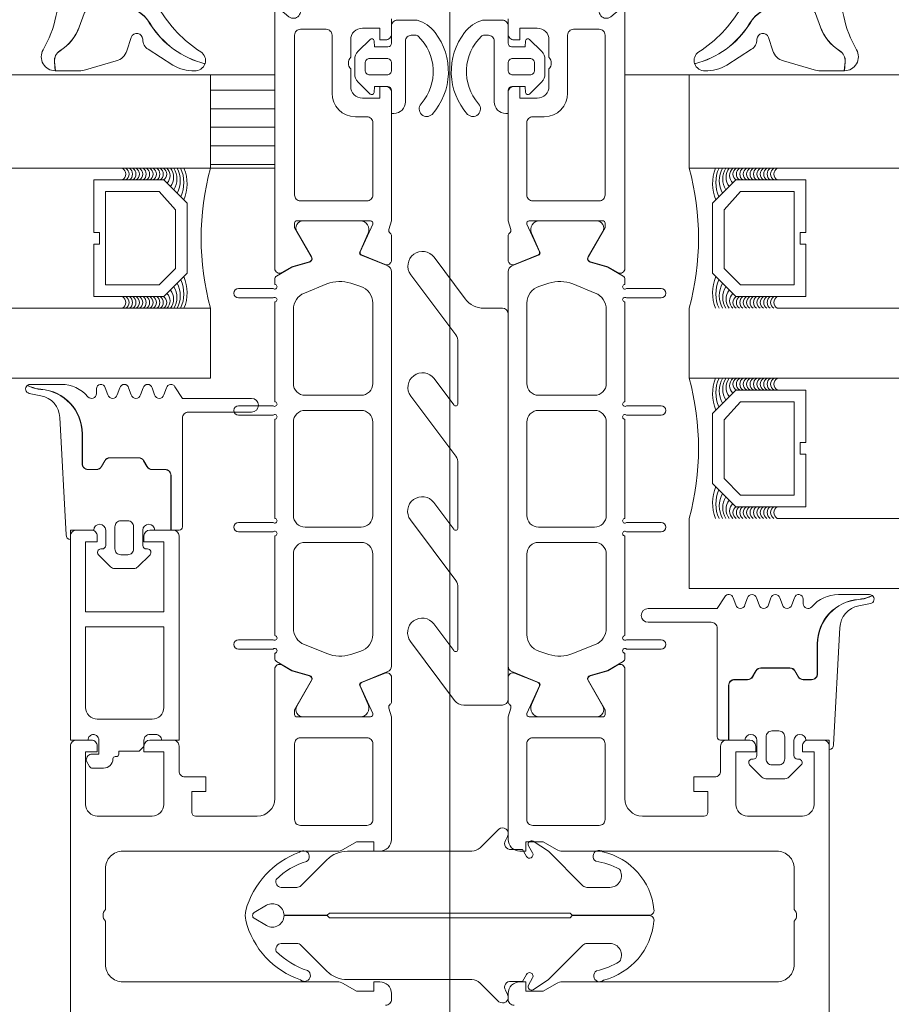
# Model space of a CAD drawing. Header units: millimetres. Extents: x 144573 to 336993, y 74252 to 247042.
# Tile 309 of 656: x 166500 to 166574, y 198189 to 198273. Entities that reach past the tile are written whole.
import ezdxf

# ---------------------------------------------------------------- set-up
doc = ezdxf.new("R2010")
doc.units = ezdxf.units.MM
doc.layers.add('FASÁDA DETAILNÍ', color=255, linetype='Continuous', lineweight=0)
pattern_1 = [(180, (156201.5588, 130529.9017), (-7e-16, -1.5875), [])]

# ---------------------------------------------------------------- blocks, each defined once
blk = doc.blocks.new('244748_a')
blk.add_lwpolyline([(8.317, -1.695, 0.082248), (6.343, -0.896, -1.09695), (6.943, -0.101, -0.315353), (11.26, -5.152, -0.480529), (10.87, -5.64), (4.269, -5.64), (4.079, -5.45), (-16.527, -5.45), (-16.717, -5.64), (-20.426, -5.64, 0.574019), (-21.926, -4.784), (-22.99, -5.403, 0.524827), (-22.99, -5.897), (-21.926, -6.516, 0.574021), (-20.426, -5.66), (-16.717, -5.66), (-16.527, -5.85), (4.079, -5.85), (4.269, -5.66), (10.87, -5.66, -0.480529), (11.26, -6.148, -0.326229), (6.881, -11.091, -1.09695), (6.281, -10.297, 0.081457), (8.317, -9.605, 0.599203), (7.485, -8.05), (5.524, -8.05, 0.198965), (5.171, -8.197), (2.217, -11.15), (0.929, -12.01, -0.738038), (0.509, -11.62), (0.866, -11, 1), (0.346, -10.7), (0, -11.3), (-0.979, -11.3, 0.619205), (-1.45, -12.061), (-1.275, -12.426, -0.808139), (-2.038, -13.038), (-3.632, -11.444, 0.198906), (-4.339, -11.151), (-14.987, -11.15, -0.198936), (-16.755, -10.418), (-18.976, -8.197, 0.198942), (-19.33, -8.05), (-20.666, -8.05, 0.500217), (-21.094, -8.731, 0.122037), (-18.497, -10.274, -1.093735), (-19.1, -11.066, -0.240768), (-23.705, -6.07, -0.106226), (-23.705, -5.23, -0.256232), (-19.005, -0.132, -1.093735), (-18.402, -0.924, 0.116856), (-21.094, -2.569, 0.500217), (-20.666, -3.25), (-19.33, -3.25, 0.198942), (-18.976, -3.104), (-16.755, -0.882, -0.198936), (-14.987, -0.149), (-4.339, -0.149, 0.198907), (-3.632, 0.144), (-2.038, 1.738, -0.808139), (-1.275, 1.126), (-1.45, 0.761, 0.619205), (-0.979, 0), (0, 0), (0.346, -0.6, 1), (0.866, -0.3), (0.509, 0.32, -0.738038), (0.929, 0.71), (2.217, -0.15), (5.171, -3.104, 0.198965), (5.524, -3.25), (7.485, -3.25, 0.599203)], format="xyb", close=True)
blk = doc.blocks.new('284336')
for points in [[(-0.7, -9.6), (-10, -9.6, 0.414511), (-10.51, -10.11), (-10.51, -15.51, -1), (-11.69, -15.51), (-11.69, -9.605), (-12.695, -8.948, -0.668884), (-12.6, -8.233), (-11.993, -8.006, 0.766384), (-11.993, -7.214), (-12.6, -6.987, -0.76831), (-12.6, -6.233), (-11.993, -6.006, 0.766384), (-11.993, -5.214), (-12.6, -4.987, -0.76831), (-12.6, -4.233), (-11.993, -4.006, 0.766384), (-11.993, -3.214), (-12.6, -2.987, -0.877523), (-12.5, -2.22), (-12.1, -2.22, 0.698129), (-11.835, -1.497, -0.220231), (-12.89, 0.782), (-12.89, 3.454, -0.157143), (-12.817, 3.682), (-12.688, 3.424, -0.067482), (-12.476, 2.53, 0.393136), (-8.659, -1.02), (-6.1, -1.02, -0.414214), (-5.61, -1.51), (-5.61, -2.221, -0.267949), (-5.855, -2.646), (-6.355, -2.934, 0.267949), (-6.61, -3.376), (-6.61, -5.844, 0.267949), (-6.355, -6.286), (-5.855, -6.574, -0.267949), (-5.61, -6.999), (-5.61, -8.11, 0.414215), (-5.1, -8.62), (-0.41, -8.62), (-0.41, -9.31, -0.414212), (-0.7, -9.6)], [(-0.41, 0), (-0.41, -2, 0.990243), (-0.4, -3.02), (0.9, -3.02, 0.414214), (1.21, -2.71), (1.21, -2.61, -0.668123), (1.705, -2.405), (2.746, -3.445, -0.199004), (2.89, -3.792), (2.89, -5.428, -0.199038), (2.746, -5.775), (1.705, -6.815, -0.668191), (1.21, -6.61), (1.21, -6.51, 0.414214), (0.9, -6.2), (-0.4, -6.2, 0.990269), (-0.41, -7.22), (-0.41, -8.6), (-5.1, -8.6, -0.414215), (-5.59, -8.11), (-5.59, -6.999, 0.267949), (-5.845, -6.557), (-6.345, -6.268, -0.267949), (-6.59, -5.844), (-6.59, -3.376, -0.267949), (-6.345, -2.952), (-5.845, -2.663, 0.267949), (-5.59, -2.221), (-5.59, -1.51, 0.414214), (-6.1, -1), (-8.659, -1, -0.393156), (-12.456, 2.532, 0.067572), (-12.669, 3.432), (-12.803, 3.7, -0.637545), (-12.117, 3.529), (-11.923, 2.531, 0.344315), (-10.055, 0.907), (0, 0.38, -0.406913), (0.39, 0), (-0.41, 0)], [(1.7, -4.31, 0.414235), (1.2, -3.81), (-0.7, -3.81, 0.414214), (-1.2, -4.31), (-1.2, -4.91, 0.414214), (-0.7, -5.41), (1.2, -5.41, 0.414235), (1.7, -4.91), (1.7, -4.31)]]:
    blk.add_lwpolyline(points, format="xyb", close=True)
blk = doc.blocks.new('nesystémový nástavec 18')
for p, q in [((-17.5, 9.3), (-15.357, 9.3)), ((-15.356, 9.3), (0, 9.3)), ((0, 9.3), (0, 7.8)), ((-18, 6.8), (-18, 8.8)), ((-11, 8), (-17, 8)), ((-17, 8), (-17, 6.3)), ((-11, 1.3), (-11, 8)), ((-2.8, 8), (-9.7, 8)), ((-9.7, 1.3), (-9.7, 8)), ((-1.8, 2.3), (-1.8, 7)), ((-0.5, 7.3), (-0.5, 6.8)), ((-17, 6.3), (-17.5, 6.3)), ((0, 6.3), (0.547, 6.3)), ((0.547, 6.3), (0.947, 5.9)), ((0.947, 5.9), (0.947, 4.8)), ((0.947, 4.8), (0.947, 4.137)), ((0.947, 4.137), (1.197, 4.137)), ((1.397, 3.937), (1.397, 3.837)), ((1.597, 3.637), (1.596, 3.637)), ((2.396, 2.837), (2.396, 1.887)), ((-18, 0.5), (-18, 1.8)), ((-17.5, 2.3), (-17, 2.3)), ((-17, 2.3), (-17, 1.3)), ((-0.405, 2.231), (-0.5, 2.043)), ((-0.5, 2.043), (-0.5, 2)), ((1.196, 2.437), (0, 2.437)), ((1.196, 1.853), (1.196, 2.437)), ((-17, 1.3), (-11, 1.3)), ((-9.7, 1.3), (-2.8, 1.3)), ((0, 1.5), (0, 0)), ((1.798, 1.369), (1.696, 1.353)), ((2.246, 1.627), (1.798, 1.369)), ((-1.8, 0), (-17.5, 0)), ((0, 0), (-1.8, 0))]:
    blk.add_line(p, q)
for centre, radius, start, end in [((-17.5, 8.8), 0.5, 90, 180), ((-15.357, 9.8), 0.5, 270, 270.08399), ((-2.8, 7), 1, 0, 90), ((0, 7.3), 0.5, 89.99553, 180.00709), ((-17.5, 6.8), 0.5, 180.0012, 269.9988), ((0, 6.8), 0.5, 179.9949, 270.00597), ((0.747, 4.8), 0.2, 359.96561, 0.03439), ((1.197, 3.937), 0.2, 359.97072, 90.02491), ((1.597, 3.837), 0.2, 179.97371, 270.03503), ((1.596, 2.837), 0.8, 0.00648, 89.99188), ((-17.5, 1.8), 0.5, 89.99896, 180.00017), ((-2.8, 2.3), 1, 270, 0), ((0, 2), 0.5, 179.97164, 270.03273), ((0, 1.937), 0.5, 89.99745, 144.0007), ((1.696, 1.853), 0.5, 179.99915, 269.99998), ((2.096, 1.887), 0.3, 299.98153, 0.0183), ((-17.5, 0.5), 0.5, 180, 270.00001)]:
    blk.add_arc(centre, radius, start, end)
blk = doc.blocks.new('284325')
for points in [[(0.836, -5.231, -0.560316), (0.937, -4.729), (1.943, -4.363, 0.3153), (2.14, -4.081), (2.14, -1.886, 0.451558), (1.802, -1.588), (0.905, -1.702, -0.399586), (0.568, -1.462), (0.297, -0.069, -0.415977), (0.528, 0.288, 0.024107), (6.149, 1.242, 0.076636), (8.992, 2.341, -0.577615), (10.79, 1.299), (10.015, 1.369, 0.283171), (9.078, 0.899, -0.168429), (7.068, -0.736), (5.898, -1.161, 0.315302), (5.24, -2.101), (5.24, -4.21, 0.269719), (6.757, -6.818, -0.194797), (10.185, -11.528, -0.342663), (9.166, -11.166, 0.119207), (5.433, -7.586, 0.578571), (3.63, -8.623), (3.629, -11.77, 0.176415), (6.159, -18.716, -1), (5.24, -19.487, -0.176415), (2.43, -11.771), (2.43, -8.891, 0.208286), (0.836, -5.231)], [(8.954, -6.65), (10.325, -8.78, -0.134555), (10.789, -10.631, -0.339795), (10.194, -11.525, 0.194788), (6.762, -6.809, -0.269736), (5.25, -4.21), (5.25, -2.101, -0.315302), (5.901, -1.171), (7.071, -0.745, 0.168429), (9.086, 0.894, -0.283167), (10.014, 1.359), (10.79, 1.289), (10.791, -0.743, -0.070852), (10.712, -1.302), (9.95, -3.927, -0.241839), (9.08, -4.826), (7.933, -5.215, 0.836024), (8.08, -6.191), (8.112, -6.191, -0.255349), (8.954, -6.65)]]:
    blk.add_lwpolyline(points, format="xyb", close=True)
blk = doc.blocks.new('288126')
for points in [[(-16.5, 0), (16.5, 0)], [(-17, -2.085), (-17, -0.5)], [(17, -0.5), (17, -3.798)], [(-21.362, -6.34), (-17.805, -3.688)], [(-14.709, -4.498), (-19.868, -8.344)], [(-8.828, -4.3), (-14.111, -4.3)], [(-10.962, -6.34), (-8.709, -4.66)], [(-4.309, -4.498), (-9.468, -8.344)], [(1.814, -4.3), (-3.711, -4.3)], [(-0.35, -6.363), (1.934, -4.66)], [(6.334, -4.498), (1.144, -8.368)], [(12.214, -4.3), (6.932, -4.3)], [(10.05, -6.363), (12.334, -4.66)], [(16.598, -4.6), (11.544, -8.368)]]:
    blk.add_lwpolyline(points)
for centre, radius, start, end in [((16.5, -0.5), 0.5, 0, 90), ((-16.5, -0.5), 0.5, 90, 180), ((16, -3.798), 1, 306.70591, 0), ((-20.615, -7.342), 1.25, 126.70591, 306.70591), ((-10.215, -7.342), 1.25, 126.70591, 306.70591), ((0.397, -7.366), 1.25, 126.70591, 306.70591), ((10.797, -7.366), 1.25, 126.70591, 306.70591)]:
    blk.add_arc(centre, radius, start, end)
at = {"extrusion": (0, 0, -1)}
for centre, radius, start, end in [((19, -2.085), 2, 180, 233.29409), ((14.111, -5.3), 1, 53.29409, 90), ((8.828, -4.5), 0.2, 90, 233.29409), ((3.711, -5.3), 1, 53.29409, 90), ((-1.814, -4.5), 0.2, 90, 233.29409), ((-6.932, -5.3), 1, 53.29409, 90), ((-12.214, -4.5), 0.2, 90, 233.29409)]:
    blk.add_arc(centre, radius, start, end, dxfattribs=at)
blk = doc.blocks.new('246426')
for points in [[(-1.84, 0.643), (-2.861, -0.378, 0.198926), (-3.154, -1.085), (-3.154, -2.312, 0.198926), (-2.861, -3.019), (-1.84, -4.04, 0.637051), (-1.5, -3.916), (-1.454, -3.398), (-0.301, -3.398, -0.41484), (-0.001, -3.699), (-0.004, -5.19, 0.414232), (0.496, -5.69), (2.145, -5.69, 0.071862), (2.201, -5.682, 0.157876), (3.727, -4.638, 0.360336), (3.48, 2.389, 0.964062), (2.537, 1.485, -0.403385), (2.251, -4.337, -0.190964), (2.114, -4.391), (1.696, -4.391, -0.414214), (1.196, -3.891), (1.196, 1.31, 0.414201), (0.196, 2.31), (-0.004, 2.31), (-0.004, 0.302, -0.414214), (-0.304, 0.002), (-1.454, 0.002), (-1.5, 0.519, 0.637051), (-1.84, 0.643)], [(-2.254, -1.398, -0.414214), (-1.854, -0.998), (-0.404, -0.998, -0.414214), (-0.004, -1.398), (-0.004, -1.998, -0.414214), (-0.404, -2.398), (-1.854, -2.398, -0.414214), (-2.254, -1.998), (-2.254, -1.398)]]:
    blk.add_lwpolyline(points, format="xyb", close=True)

msp = doc.modelspace()

# ---------------------------------------------------------------- hatches: boundary and pattern name
at = {"layer": 'FASÁDA DETAILNÍ'}
h = msp.add_hatch(dxfattribs=at)
h.set_pattern_fill('ANSI31', color=256, scale=0.5, angle=495)
h.set_pattern_definition(pattern_1)
h.paths.add_polyline_path([(166515.98, 198260.259), (166521.48, 198260.259), (166521.48, 198268.259), (166515.98, 198268.259)])
h = msp.add_hatch(dxfattribs=at)
h.set_pattern_fill('ANSI31', color=256, scale=0.5, angle=495)
h.set_pattern_definition(pattern_1)
h.paths.add_polyline_path([(166515.98, 198260.259), (166521.48, 198260.259), (166521.48, 198268.259), (166515.98, 198268.259)])

# ---------------------------------------------------------------- linework, layer by layer
for p, q in [((166536.48, 198315.204), (166536.48, 197946.967)), ((166536.48, 198315.204), (166536.48, 197946.967)), ((166106.98, 198268.259), (166515.98, 198268.259)), ((166106.98, 198268.259), (166515.98, 198268.259)), ((166515.98, 198268.259), (166515.98, 198260.259)), ((166515.98, 198268.259), (166515.98, 198260.259)), ((166551.48, 198268.259), (169681.98, 198268.259)), ((166556.98, 198260.259), (166556.98, 198268.259)), ((166515.98, 198260.259), (166106.98, 198260.259)), ((166515.98, 198260.259), (166106.98, 198260.259)), ((169681.98, 198260.259), (166556.98, 198260.259)), ((166106.98, 198248.259), (166515.98, 198248.259)), ((166106.98, 198248.259), (166515.98, 198248.259)), ((166515.98, 198242.259), (166515.98, 198248.259)), ((166515.98, 198242.259), (166515.98, 198248.259)), ((166556.98, 198242.259), (166556.98, 198248.259)), ((166564.518, 198248.259), (169681.98, 198248.259)), ((166515.98, 198242.259), (166106.98, 198242.259)), ((166515.98, 198242.259), (166106.98, 198242.259)), ((169681.98, 198242.259), (166556.98, 198242.259)), ((166556.98, 198224.259), (166556.98, 198230.259)), ((166564.518, 198230.259), (169681.98, 198230.259)), ((169681.98, 198224.259), (166556.98, 198224.259))]:
    msp.add_line(p, q, dxfattribs=at)
for points in [[(166521.48, 198284.059), (166521.48, 198255.759), (166521.48, 198251.658, 0.57735), (166522.08, 198251.312), (166522.943, 198251.81), (166524.435, 198252.238, 0.488701), (166524.612, 198252.677), (166523.18, 198255.143), (166523.18, 198255.564, -0.432566), (166523.38, 198255.759), (166529.685, 198255.759, -0.548397), (166529.87, 198255.477), (166528.802, 198253.093, 0.425336), (166528.91, 198252.826), (166530.933, 198252.009, 0.531563), (166531.482, 198252.38), (166531.482, 198254.445, 0.231306), (166531.367, 198254.681, -0.306185), (166531.263, 198255.001), (166531.48, 198255.759), (166531.48, 198255.759), (166531.48, 198266.758, 0.414426), (166530.98, 198267.259), (166530.487, 198267.259), (166530.487, 198266.259), (166528.987, 198266.259, -0.414214), (166527.987, 198267.259), (166527.987, 198268.759, -0.399985), (166527.987, 198269.759), (166527.987, 198271.259, -0.414214), (166528.987, 198272.259), (166530.48, 198272.259), (166530.48, 198271.259), (166530.98, 198271.259, 0.414456), (166531.48, 198271.759), (166531.479, 198273.059, 0.413971)], [(166521.48, 198284.059), (166521.48, 198255.759), (166521.48, 198251.658, 0.57735), (166522.08, 198251.312), (166522.943, 198251.81), (166524.435, 198252.238, 0.488701), (166524.612, 198252.677), (166523.18, 198255.143), (166523.18, 198255.564, -0.432566), (166523.38, 198255.759), (166529.685, 198255.759, -0.548397), (166529.87, 198255.477), (166528.802, 198253.093, 0.425336), (166528.91, 198252.826), (166530.933, 198252.009, 0.531563), (166531.482, 198252.38), (166531.482, 198254.445, 0.231306), (166531.367, 198254.681, -0.306185), (166531.263, 198255.001), (166531.48, 198255.759), (166531.48, 198255.759), (166531.48, 198266.758, 0.414426), (166530.98, 198267.259), (166530.487, 198267.259), (166530.487, 198266.259), (166528.987, 198266.259, -0.414214), (166527.987, 198267.259), (166527.987, 198268.759, -0.399985), (166527.987, 198269.759), (166527.987, 198271.259, -0.414214), (166528.987, 198272.259), (166530.48, 198272.259), (166530.48, 198271.259), (166530.98, 198271.259, 0.414456), (166531.48, 198271.759), (166531.479, 198273.059, 0.413971)], [(166551.48, 198284.059), (166551.48, 198255.759), (166551.48, 198251.658, -0.57735), (166550.88, 198251.312), (166550.017, 198251.81), (166548.525, 198252.238, -0.488701), (166548.348, 198252.677), (166549.78, 198255.143), (166549.78, 198255.564, 0.432566), (166549.58, 198255.759), (166543.275, 198255.759, 0.548397), (166543.09, 198255.477), (166544.158, 198253.093, -0.425336), (166544.05, 198252.826), (166542.027, 198252.009, -0.531563), (166541.478, 198252.38), (166541.478, 198254.445, -0.231306), (166541.593, 198254.681, 0.306185), (166541.697, 198255.001), (166541.48, 198255.759), (166541.48, 198255.759), (166541.48, 198266.758, -0.414426), (166541.98, 198267.259), (166542.473, 198267.259), (166542.473, 198266.259), (166543.973, 198266.259, 0.414214), (166544.973, 198267.259), (166544.973, 198268.759, 0.399985), (166544.973, 198269.759), (166544.973, 198271.259, 0.414214), (166543.973, 198272.259), (166542.48, 198272.259), (166542.48, 198271.259), (166541.98, 198271.259, -0.414456), (166541.48, 198271.759), (166541.481, 198273.059, -0.413971)], [(166551.48, 198284.059), (166551.48, 198255.759), (166551.48, 198251.658, -0.57735), (166550.88, 198251.312), (166550.017, 198251.81), (166548.525, 198252.238, -0.488701), (166548.348, 198252.677), (166549.78, 198255.143), (166549.78, 198255.564, 0.432566), (166549.58, 198255.759), (166543.275, 198255.759, 0.548397), (166543.09, 198255.477), (166544.158, 198253.093, -0.425336), (166544.05, 198252.826), (166542.027, 198252.009, -0.531563), (166541.478, 198252.38), (166541.478, 198254.445, -0.231306), (166541.593, 198254.681, 0.306185), (166541.697, 198255.001), (166541.48, 198255.759), (166541.48, 198255.759), (166541.48, 198266.758, -0.414426), (166541.98, 198267.259), (166542.473, 198267.259), (166542.473, 198266.259), (166543.973, 198266.259, 0.414214), (166544.973, 198267.259), (166544.973, 198268.759, 0.399985), (166544.973, 198269.759), (166544.973, 198271.259, 0.414214), (166543.973, 198272.259), (166542.48, 198272.259), (166542.48, 198271.259), (166541.98, 198271.259, -0.414456), (166541.48, 198271.759), (166541.481, 198273.059, -0.413971)], [(166503.98, 198062.259), (166503.98, 198210.759, -0.414214), (166504.48, 198211.259), (166505.78, 198211.259, -0.41422), (166506.28, 198210.759), (166506.28, 198210.259), (166505.28, 198210.259), (166505.28, 198205.759, 0.414214), (166506.28, 198204.759), (166510.98, 198204.759, 0.414214), (166511.98, 198205.759), (166511.98, 198210.259), (166510.28, 198210.259), (166510.28, 198210.759, -0.414201), (166510.78, 198211.259), (166512.78, 198211.259, -0.414214), (166513.28, 198210.759), (166513.28, 198208.615, 0.414214), (166513.78, 198208.115), (166515.58, 198208.115), (166515.58, 198206.864), (166514.38, 198206.864), (166514.38, 198205.059, 0.414214), (166514.68, 198204.759), (166519.979, 198204.759, 0.414167), (166521.479, 198206.258), (166521.48, 198213.256), (166521.48, 198217.356, -0.57735), (166522.08, 198217.703), (166522.943, 198217.204), (166524.435, 198216.777, -0.488701), (166524.612, 198216.337), (166523.18, 198213.872), (166523.18, 198213.451, 0.432566), (166523.38, 198213.256), (166529.685, 198213.256, 0.548397), (166529.87, 198213.538), (166528.802, 198215.922, -0.425336), (166528.91, 198216.189), (166530.933, 198217.005, -0.531563), (166531.482, 198216.634), (166531.482, 198214.57, -0.231306), (166531.367, 198214.334, 0.306185), (166531.263, 198214.014), (166531.48, 198213.256), (166531.48, 198202.753, -0.414214), (166530.48, 198201.753), (166529.98, 198201.753), (166529.98, 198202.553), (166528.48, 198202.553), (166527.336, 198201.893, -0.13165), (166526.836, 198201.759), (166508.472, 198201.759, 0.414214), (166506.972, 198200.259), (166506.972, 198196.758, 0.399985), (166506.972, 198195.758), (166506.972, 198192.059, 0.414214), (166508.472, 198190.559), (166526.836, 198190.559, -0.13165), (166527.336, 198190.425), (166528.48, 198189.764), (166529.98, 198189.764), (166529.98, 198190.564), (166530.48, 198190.564, -0.414214), (166531.48, 198189.564), (166531.48, 198189.059, -0.414214), (166530.98, 198188.559)], [(166503.98, 198062.259), (166503.98, 198210.759, -0.414214), (166504.48, 198211.259), (166505.78, 198211.259, -0.41422), (166506.28, 198210.759), (166506.28, 198210.259), (166505.28, 198210.259), (166505.28, 198205.759, 0.414214), (166506.28, 198204.759), (166510.98, 198204.759, 0.414214), (166511.98, 198205.759), (166511.98, 198210.259), (166510.28, 198210.259), (166510.28, 198210.759, -0.414201), (166510.78, 198211.259), (166512.78, 198211.259, -0.414214), (166513.28, 198210.759), (166513.28, 198208.615, 0.414214), (166513.78, 198208.115), (166515.58, 198208.115), (166515.58, 198206.864), (166514.38, 198206.864), (166514.38, 198205.059, 0.414214), (166514.68, 198204.759), (166519.979, 198204.759, 0.414167), (166521.479, 198206.258), (166521.48, 198213.256), (166521.48, 198217.356, -0.57735), (166522.08, 198217.703), (166522.943, 198217.204), (166524.435, 198216.777, -0.488701), (166524.612, 198216.337), (166523.18, 198213.872), (166523.18, 198213.451, 0.432566), (166523.38, 198213.256), (166529.685, 198213.256, 0.548397), (166529.87, 198213.538), (166528.802, 198215.922, -0.425336), (166528.91, 198216.189), (166530.933, 198217.005, -0.531563), (166531.482, 198216.634), (166531.482, 198214.57, -0.231306), (166531.367, 198214.334, 0.306185), (166531.263, 198214.014), (166531.48, 198213.256), (166531.48, 198202.753, -0.414214), (166530.48, 198201.753), (166529.98, 198201.753), (166529.98, 198202.553), (166528.48, 198202.553), (166527.336, 198201.893, -0.13165), (166526.836, 198201.759), (166508.472, 198201.759, 0.414214), (166506.972, 198200.259), (166506.972, 198196.758, 0.399985), (166506.972, 198195.758), (166506.972, 198192.059, 0.414214), (166508.472, 198190.559), (166526.836, 198190.559, -0.13165), (166527.336, 198190.425), (166528.48, 198189.764), (166529.98, 198189.764), (166529.98, 198190.564), (166530.48, 198190.564, -0.414214), (166531.48, 198189.564), (166531.48, 198189.059, -0.414214), (166530.98, 198188.559)], [(166568.98, 198062.259), (166568.98, 198210.759, 0.414214), (166568.48, 198211.259), (166567.18, 198211.259, 0.41422), (166566.68, 198210.759), (166566.68, 198210.259), (166567.68, 198210.259), (166567.68, 198205.759, -0.414214), (166566.68, 198204.759), (166561.98, 198204.759, -0.414214), (166560.98, 198205.759), (166560.98, 198210.259), (166562.68, 198210.259), (166562.68, 198210.759, 0.414201), (166562.18, 198211.259), (166560.18, 198211.259, 0.414214), (166559.68, 198210.759), (166559.68, 198208.615, -0.414214), (166559.18, 198208.115), (166557.38, 198208.115), (166557.38, 198206.864), (166558.58, 198206.864), (166558.58, 198205.059, -0.414214), (166558.28, 198204.759), (166552.981, 198204.759, -0.414167), (166551.481, 198206.258), (166551.48, 198213.256), (166551.48, 198217.356, 0.57735), (166550.88, 198217.703), (166550.017, 198217.204), (166548.525, 198216.777, 0.488701), (166548.348, 198216.337), (166549.78, 198213.872), (166549.78, 198213.451, -0.432566), (166549.58, 198213.256), (166543.275, 198213.256, -0.548397), (166543.09, 198213.538), (166544.158, 198215.922, 0.425336), (166544.05, 198216.189), (166542.027, 198217.005, 0.531563), (166541.478, 198216.634), (166541.478, 198214.57, 0.231306), (166541.593, 198214.334, -0.306185), (166541.697, 198214.014), (166541.48, 198213.256), (166541.48, 198202.753, 0.414214), (166542.48, 198201.753), (166542.98, 198201.753), (166542.98, 198202.553), (166544.48, 198202.553), (166545.624, 198201.893, 0.13165), (166546.124, 198201.759), (166564.488, 198201.759, -0.414214), (166565.988, 198200.259), (166565.988, 198196.758, -0.399985), (166565.988, 198195.758), (166565.988, 198192.059, -0.414214), (166564.488, 198190.559), (166546.124, 198190.559, 0.13165), (166545.624, 198190.425), (166544.48, 198189.764), (166542.98, 198189.764), (166542.98, 198190.564), (166542.48, 198190.564, 0.414214), (166541.48, 198189.564), (166541.48, 198189.059, 0.414214), (166541.98, 198188.559)], [(166568.98, 198062.259), (166568.98, 198210.759, 0.414214), (166568.48, 198211.259), (166567.18, 198211.259, 0.41422), (166566.68, 198210.759), (166566.68, 198210.259), (166567.68, 198210.259), (166567.68, 198205.759, -0.414214), (166566.68, 198204.759), (166561.98, 198204.759, -0.414214), (166560.98, 198205.759), (166560.98, 198210.259), (166562.68, 198210.259), (166562.68, 198210.759, 0.414201), (166562.18, 198211.259), (166560.18, 198211.259, 0.414214), (166559.68, 198210.759), (166559.68, 198208.615, -0.414214), (166559.18, 198208.115), (166557.38, 198208.115), (166557.38, 198206.864), (166558.58, 198206.864), (166558.58, 198205.059, -0.414214), (166558.28, 198204.759), (166552.981, 198204.759, -0.414167), (166551.481, 198206.258), (166551.48, 198213.256), (166551.48, 198217.356, 0.57735), (166550.88, 198217.703), (166550.017, 198217.204), (166548.525, 198216.777, 0.488701), (166548.348, 198216.337), (166549.78, 198213.872), (166549.78, 198213.451, -0.432566), (166549.58, 198213.256), (166543.275, 198213.256, -0.548397), (166543.09, 198213.538), (166544.158, 198215.922, 0.425336), (166544.05, 198216.189), (166542.027, 198217.005, 0.531563), (166541.478, 198216.634), (166541.478, 198214.57, 0.231306), (166541.593, 198214.334, -0.306185), (166541.697, 198214.014), (166541.48, 198213.256), (166541.48, 198202.753, 0.414214), (166542.48, 198201.753), (166542.98, 198201.753), (166542.98, 198202.553), (166544.48, 198202.553), (166545.624, 198201.893, 0.13165), (166546.124, 198201.759), (166564.488, 198201.759, -0.414214), (166565.988, 198200.259), (166565.988, 198196.758, -0.399985), (166565.988, 198195.758), (166565.988, 198192.059, -0.414214), (166564.488, 198190.559), (166546.124, 198190.559, 0.13165), (166545.624, 198190.425), (166544.48, 198189.764), (166542.98, 198189.764), (166542.98, 198190.564), (166542.48, 198190.564, 0.414214), (166541.48, 198189.564), (166541.48, 198189.059, 0.414214), (166541.98, 198188.559)]]:
    msp.add_lwpolyline(points, format="xyb", dxfattribs=at)
for points in [[(166523.18, 198257.959), (166523.18, 198271.659, -0.414214), (166523.68, 198272.159), (166525.887, 198272.159, -0.414214), (166526.387, 198271.659), (166526.387, 198266.688, 0.411139), (166528.387, 198264.659), (166529.38, 198264.659, -0.414214), (166529.88, 198264.159), (166529.88, 198257.959, -0.414214), (166529.38, 198257.459), (166523.68, 198257.459, -0.414214), (166523.18, 198257.959)], [(166523.18, 198257.959), (166523.18, 198271.659, -0.414214), (166523.68, 198272.159), (166525.887, 198272.159, -0.414214), (166526.387, 198271.659), (166526.387, 198266.688, 0.411139), (166528.387, 198264.659), (166529.38, 198264.659, -0.414214), (166529.88, 198264.159), (166529.88, 198257.959, -0.414214), (166529.38, 198257.459), (166523.68, 198257.459, -0.414214), (166523.18, 198257.959)], [(166549.78, 198257.959), (166549.78, 198271.659, 0.414214), (166549.28, 198272.159), (166547.073, 198272.159, 0.414214), (166546.573, 198271.659), (166546.573, 198266.688, -0.411139), (166544.573, 198264.659), (166543.58, 198264.659, 0.414214), (166543.08, 198264.159), (166543.08, 198257.959, 0.414214), (166543.58, 198257.459), (166549.28, 198257.459, 0.414214), (166549.78, 198257.959)], [(166549.78, 198257.959), (166549.78, 198271.659, 0.414214), (166549.28, 198272.159), (166547.073, 198272.159, 0.414214), (166546.573, 198271.659), (166546.573, 198266.688, -0.411139), (166544.573, 198264.659), (166543.58, 198264.659, 0.414214), (166543.08, 198264.159), (166543.08, 198257.959, 0.414214), (166543.58, 198257.459), (166549.28, 198257.459, 0.414214), (166549.78, 198257.959)], [(166531.48, 198217.597), (166531.481, 198229.509), (166531.48, 198251.42, 0.305837), (166531.167, 198251.883), (166528.88, 198252.806, -0.425336), (166528.772, 198253.073), (166529.489, 198254.692, 0.543753), (166528.804, 198255.749), (166523.9, 198255.749, 0.578182), (166523.381, 198254.847), (166524.642, 198252.655, -0.488505), (166524.466, 198252.216), (166522.951, 198251.782), (166521.63, 198251.02, 0.282478), (166521.481, 198250.744), (166521.481, 198250.298, -1.447009), (166521.349, 198249.948), (166518.381, 198249.948, 1), (166518.381, 198249.148), (166521.349, 198249.148, -1.447009), (166521.481, 198248.798), (166521.481, 198240.259, -1.447009), (166521.349, 198239.909), (166518.381, 198239.909, 1), (166518.381, 198239.109), (166521.349, 198239.109, -1.447009), (166521.481, 198238.758), (166521.481, 198230.259, -1.447009), (166521.349, 198229.909), (166518.381, 198229.909, 1), (166518.381, 198229.109), (166521.349, 198229.109, -1.447009), (166521.481, 198228.758), (166521.481, 198220.219, -1.447009), (166521.349, 198219.869), (166518.381, 198219.869, 1), (166518.381, 198219.069), (166521.349, 198219.069, -1.447009), (166521.481, 198218.718), (166521.481, 198218.273, 0.282478), (166521.63, 198217.997), (166522.951, 198217.235), (166524.466, 198216.801, -0.488505), (166524.642, 198216.361), (166523.381, 198214.17, 0.578182), (166523.9, 198213.269), (166528.804, 198213.269, 0.543753), (166529.489, 198214.325), (166528.772, 198215.944, -0.425336), (166528.88, 198216.211), (166531.167, 198217.134, 0.305837), (166531.48, 198217.597)], [(166531.48, 198217.597), (166531.481, 198229.509), (166531.48, 198251.42, 0.305837), (166531.167, 198251.883), (166528.88, 198252.806, -0.425336), (166528.772, 198253.073), (166529.489, 198254.692, 0.543753), (166528.804, 198255.749), (166523.9, 198255.749, 0.578182), (166523.381, 198254.847), (166524.642, 198252.655, -0.488505), (166524.466, 198252.216), (166522.951, 198251.782), (166521.63, 198251.02, 0.282478), (166521.481, 198250.744), (166521.481, 198250.298, -1.447009), (166521.349, 198249.948), (166518.381, 198249.948, 1), (166518.381, 198249.148), (166521.349, 198249.148, -1.447009), (166521.481, 198248.798), (166521.481, 198240.259, -1.447009), (166521.349, 198239.909), (166518.381, 198239.909, 1), (166518.381, 198239.109), (166521.349, 198239.109, -1.447009), (166521.481, 198238.758), (166521.481, 198230.259, -1.447009), (166521.349, 198229.909), (166518.381, 198229.909, 1), (166518.381, 198229.109), (166521.349, 198229.109, -1.447009), (166521.481, 198228.758), (166521.481, 198220.219, -1.447009), (166521.349, 198219.869), (166518.381, 198219.869, 1), (166518.381, 198219.069), (166521.349, 198219.069, -1.447009), (166521.481, 198218.718), (166521.481, 198218.273, 0.282478), (166521.63, 198217.997), (166522.951, 198217.235), (166524.466, 198216.801, -0.488505), (166524.642, 198216.361), (166523.381, 198214.17, 0.578182), (166523.9, 198213.269), (166528.804, 198213.269, 0.543753), (166529.489, 198214.325), (166528.772, 198215.944, -0.425336), (166528.88, 198216.211), (166531.167, 198217.134, 0.305837), (166531.48, 198217.597)], [(166541.48, 198217.597), (166541.479, 198229.509), (166541.48, 198251.42, -0.305837), (166541.793, 198251.883), (166544.08, 198252.806, 0.425336), (166544.188, 198253.073), (166543.471, 198254.692, -0.543753), (166544.156, 198255.749), (166549.06, 198255.749, -0.578182), (166549.579, 198254.847), (166548.318, 198252.655, 0.488505), (166548.494, 198252.216), (166550.009, 198251.782), (166551.33, 198251.02, -0.282478), (166551.479, 198250.744), (166551.479, 198250.298, 1.447009), (166551.611, 198249.948), (166554.579, 198249.948, -1), (166554.579, 198249.148), (166551.611, 198249.148, 1.447009), (166551.479, 198248.798), (166551.479, 198240.259, 1.447009), (166551.611, 198239.909), (166554.579, 198239.909, -1), (166554.579, 198239.109), (166551.611, 198239.109, 1.447009), (166551.479, 198238.758), (166551.479, 198230.259, 1.447009), (166551.611, 198229.909), (166554.579, 198229.909, -1), (166554.579, 198229.109), (166551.611, 198229.109, 1.447009), (166551.479, 198228.758), (166551.479, 198220.219, 1.447009), (166551.611, 198219.869), (166554.579, 198219.869, -1), (166554.579, 198219.069), (166551.611, 198219.069, 1.447009), (166551.479, 198218.718), (166551.479, 198218.273, -0.282478), (166551.33, 198217.997), (166550.009, 198217.235), (166548.494, 198216.801, 0.488505), (166548.318, 198216.361), (166549.579, 198214.17, -0.578182), (166549.06, 198213.269), (166544.156, 198213.269, -0.543753), (166543.471, 198214.325), (166544.188, 198215.944, 0.425336), (166544.08, 198216.211), (166541.793, 198217.134, -0.305837), (166541.48, 198217.597)], [(166541.48, 198217.597), (166541.479, 198229.509), (166541.48, 198251.42, -0.305837), (166541.793, 198251.883), (166544.08, 198252.806, 0.425336), (166544.188, 198253.073), (166543.471, 198254.692, -0.543753), (166544.156, 198255.749), (166549.06, 198255.749, -0.578182), (166549.579, 198254.847), (166548.318, 198252.655, 0.488505), (166548.494, 198252.216), (166550.009, 198251.782), (166551.33, 198251.02, -0.282478), (166551.479, 198250.744), (166551.479, 198250.298, 1.447009), (166551.611, 198249.948), (166554.579, 198249.948, -1), (166554.579, 198249.148), (166551.611, 198249.148, 1.447009), (166551.479, 198248.798), (166551.479, 198240.259, 1.447009), (166551.611, 198239.909), (166554.579, 198239.909, -1), (166554.579, 198239.109), (166551.611, 198239.109, 1.447009), (166551.479, 198238.758), (166551.479, 198230.259, 1.447009), (166551.611, 198229.909), (166554.579, 198229.909, -1), (166554.579, 198229.109), (166551.611, 198229.109, 1.447009), (166551.479, 198228.758), (166551.479, 198220.219, 1.447009), (166551.611, 198219.869), (166554.579, 198219.869, -1), (166554.579, 198219.069), (166551.611, 198219.069, 1.447009), (166551.479, 198218.718), (166551.479, 198218.273, -0.282478), (166551.33, 198217.997), (166550.009, 198217.235), (166548.494, 198216.801, 0.488505), (166548.318, 198216.361), (166549.579, 198214.17, -0.578182), (166549.06, 198213.269), (166544.156, 198213.269, -0.543753), (166543.471, 198214.325), (166544.188, 198215.944, 0.425336), (166544.08, 198216.211), (166541.793, 198217.134, -0.305837), (166541.48, 198217.597)], [(166529.881, 198248.709), (166529.881, 198241.809, -0.414218), (166528.881, 198240.809), (166524.081, 198240.809, -0.414218), (166523.081, 198241.809), (166523.081, 198248.171, -0.305619), (166524.018, 198249.561), (166525.942, 198250.34, -0.176429), (166527.994, 198250.412), (166528.845, 198250.135, -0.324916), (166529.881, 198248.709)], [(166529.881, 198248.709), (166529.881, 198241.809, -0.414218), (166528.881, 198240.809), (166524.081, 198240.809, -0.414218), (166523.081, 198241.809), (166523.081, 198248.171, -0.305619), (166524.018, 198249.561), (166525.942, 198250.34, -0.176429), (166527.994, 198250.412), (166528.845, 198250.135, -0.324916), (166529.881, 198248.709)], [(166543.079, 198248.709), (166543.079, 198241.809, 0.414218), (166544.079, 198240.809), (166548.879, 198240.809, 0.414218), (166549.879, 198241.809), (166549.879, 198248.171, 0.305619), (166548.942, 198249.561), (166547.018, 198250.34, 0.176429), (166544.966, 198250.412), (166544.116, 198250.135, 0.324916), (166543.079, 198248.709)], [(166543.079, 198248.709), (166543.079, 198241.809, 0.414218), (166544.079, 198240.809), (166548.879, 198240.809, 0.414218), (166549.879, 198241.809), (166549.879, 198248.171, 0.305619), (166548.942, 198249.561), (166547.018, 198250.34, 0.176429), (166544.966, 198250.412), (166544.116, 198250.135, 0.324916), (166543.079, 198248.709)], [(166529.881, 198238.509), (166529.881, 198230.509, -0.414214), (166528.881, 198229.509), (166524.081, 198229.509, -0.414214), (166523.081, 198230.509), (166523.081, 198238.509, -0.414214), (166524.081, 198239.509), (166528.881, 198239.509, -0.414214), (166529.881, 198238.509)], [(166529.881, 198238.509), (166529.881, 198230.509, -0.414214), (166528.881, 198229.509), (166524.081, 198229.509, -0.414214), (166523.081, 198230.509), (166523.081, 198238.509, -0.414214), (166524.081, 198239.509), (166528.881, 198239.509, -0.414214), (166529.881, 198238.509)], [(166543.079, 198238.509), (166543.079, 198230.509, 0.414214), (166544.079, 198229.509), (166548.879, 198229.509, 0.414214), (166549.879, 198230.509), (166549.879, 198238.509, 0.414214), (166548.879, 198239.509), (166544.079, 198239.509, 0.414214), (166543.079, 198238.509)], [(166543.079, 198238.509), (166543.079, 198230.509, 0.414214), (166544.079, 198229.509), (166548.879, 198229.509, 0.414214), (166549.879, 198230.509), (166549.879, 198238.509, 0.414214), (166548.879, 198239.509), (166544.079, 198239.509, 0.414214), (166543.079, 198238.509)], [(166529.881, 198227.209), (166529.881, 198220.308, -0.324916), (166528.845, 198218.882), (166527.994, 198218.605, -0.176429), (166525.942, 198218.678), (166524.018, 198219.456, -0.305619), (166523.081, 198220.846), (166523.081, 198227.209, -0.414218), (166524.081, 198228.209), (166528.881, 198228.209, -0.414218), (166529.881, 198227.209)], [(166529.881, 198227.209), (166529.881, 198220.308, -0.324916), (166528.845, 198218.882), (166527.994, 198218.605, -0.176429), (166525.942, 198218.678), (166524.018, 198219.456, -0.305619), (166523.081, 198220.846), (166523.081, 198227.209, -0.414218), (166524.081, 198228.209), (166528.881, 198228.209, -0.414218), (166529.881, 198227.209)], [(166543.079, 198227.209), (166543.079, 198220.308, 0.324916), (166544.116, 198218.882), (166544.966, 198218.605, 0.176429), (166547.018, 198218.678), (166548.942, 198219.456, 0.305619), (166549.879, 198220.846), (166549.879, 198227.209, 0.414218), (166548.879, 198228.209), (166544.079, 198228.209, 0.414218), (166543.079, 198227.209)], [(166543.079, 198227.209), (166543.079, 198220.308, 0.324916), (166544.116, 198218.882), (166544.966, 198218.605, 0.176429), (166547.018, 198218.678), (166548.942, 198219.456, 0.305619), (166549.879, 198220.846), (166549.879, 198227.209, 0.414218), (166548.879, 198228.209), (166544.079, 198228.209, 0.414218), (166543.079, 198227.209)], [(166529.38, 198203.959, 0.414214), (166529.88, 198204.459), (166529.88, 198210.959, 0.414214), (166529.38, 198211.459), (166523.68, 198211.459, 0.414214), (166523.18, 198210.959), (166523.18, 198204.459, 0.414214), (166523.68, 198203.959), (166529.38, 198203.959)], [(166529.38, 198203.959, 0.414214), (166529.88, 198204.459), (166529.88, 198210.959, 0.414214), (166529.38, 198211.459), (166523.68, 198211.459, 0.414214), (166523.18, 198210.959), (166523.18, 198204.459, 0.414214), (166523.68, 198203.959), (166529.38, 198203.959)], [(166543.58, 198203.959, -0.414214), (166543.08, 198204.459), (166543.08, 198210.959, -0.414214), (166543.58, 198211.459), (166549.28, 198211.459, -0.414214), (166549.78, 198210.959), (166549.78, 198204.459, -0.414214), (166549.28, 198203.959), (166543.58, 198203.959)], [(166543.58, 198203.959, -0.414214), (166543.08, 198204.459), (166543.08, 198210.959, -0.414214), (166543.58, 198211.459), (166549.28, 198211.459, -0.414214), (166549.78, 198210.959), (166549.78, 198204.459, -0.414214), (166549.28, 198203.959), (166543.58, 198203.959)]]:
    msp.add_lwpolyline(points, format="xyb", close=True, dxfattribs=at)
for points in [[(166515.98, 198268.259), (166521.48, 198268.259), (166521.48, 198260.259), (166515.98, 198260.259)], [(166515.98, 198268.259), (166521.48, 198268.259), (166521.48, 198260.259), (166515.98, 198260.259)], [(166505.98, 198249.259), (166511.98, 198249.259), (166513.98, 198251.259), (166513.98, 198257.259), (166511.98, 198259.259), (166505.98, 198259.259), (166505.98, 198254.759), (166506.48, 198254.759), (166506.48, 198253.759), (166505.98, 198253.759)], [(166505.98, 198249.259), (166511.98, 198249.259), (166513.98, 198251.259), (166513.98, 198257.259), (166511.98, 198259.259), (166505.98, 198259.259), (166505.98, 198254.759), (166506.48, 198254.759), (166506.48, 198253.759), (166505.98, 198253.759)], [(166566.98, 198249.259), (166560.98, 198249.259), (166558.98, 198251.259), (166558.98, 198257.259), (166560.98, 198259.259), (166566.98, 198259.259), (166566.98, 198254.759), (166566.48, 198254.759), (166566.48, 198253.759), (166566.98, 198253.759)], [(166566.98, 198249.259), (166560.98, 198249.259), (166558.98, 198251.259), (166558.98, 198257.259), (166560.98, 198259.259), (166566.98, 198259.259), (166566.98, 198254.759), (166566.48, 198254.759), (166566.48, 198253.759), (166566.98, 198253.759)], [(166506.98, 198258.259), (166506.98, 198250.259), (166511.566, 198250.259), (166512.98, 198251.673), (166512.98, 198256.706), (166511.566, 198258.259)], [(166506.98, 198258.259), (166506.98, 198250.259), (166511.566, 198250.259), (166512.98, 198251.673), (166512.98, 198256.706), (166511.566, 198258.259)], [(166565.98, 198258.259), (166565.98, 198250.259), (166561.394, 198250.259), (166559.98, 198251.673), (166559.98, 198256.706), (166561.394, 198258.259)], [(166565.98, 198258.259), (166565.98, 198250.259), (166561.394, 198250.259), (166559.98, 198251.673), (166559.98, 198256.706), (166561.394, 198258.259)], [(166566.98, 198231.259), (166560.98, 198231.259), (166558.98, 198233.259), (166558.98, 198239.259), (166560.98, 198241.259), (166566.98, 198241.259), (166566.98, 198236.759), (166566.48, 198236.759), (166566.48, 198235.759), (166566.98, 198235.759)], [(166566.98, 198231.259), (166560.98, 198231.259), (166558.98, 198233.259), (166558.98, 198239.259), (166560.98, 198241.259), (166566.98, 198241.259), (166566.98, 198236.759), (166566.48, 198236.759), (166566.48, 198235.759), (166566.98, 198235.759)], [(166565.98, 198240.259), (166565.98, 198232.259), (166561.394, 198232.259), (166559.98, 198233.673), (166559.98, 198238.706), (166561.394, 198240.259)], [(166565.98, 198240.259), (166565.98, 198232.259), (166561.394, 198232.259), (166559.98, 198233.673), (166559.98, 198238.706), (166561.394, 198240.259)]]:
    msp.add_lwpolyline(points, close=True, dxfattribs=at)
for centre, radius, start, end in [((166508.117, 198259.759), 0.596, 303.03656, 56.96344), ((166508.117, 198259.759), 0.596, 303.03656, 56.96344), ((166508.41, 198259.759), 0.596, 303.03656, 56.96344), ((166508.41, 198259.759), 0.596, 303.03656, 56.96344), ((166508.702, 198259.759), 0.596, 303.03656, 56.96344), ((166508.702, 198259.759), 0.596, 303.03656, 56.96344), ((166508.995, 198259.759), 0.596, 303.03656, 56.96344), ((166508.995, 198259.759), 0.596, 303.03656, 56.96344), ((166509.287, 198259.759), 0.596, 303.03656, 56.96344), ((166509.287, 198259.759), 0.596, 303.03656, 56.96344), ((166509.58, 198259.759), 0.596, 303.03656, 56.96344), ((166509.58, 198259.759), 0.596, 303.03656, 56.96344), ((166509.872, 198259.759), 0.596, 303.03656, 56.96344), ((166509.872, 198259.759), 0.596, 303.03656, 56.96344), ((166510.165, 198259.759), 0.596, 303.03656, 56.96344), ((166510.165, 198259.759), 0.596, 303.03656, 56.96344), ((166510.457, 198259.759), 0.596, 303.03656, 56.96344), ((166510.457, 198259.759), 0.596, 303.03656, 56.96344), ((166510.75, 198259.759), 0.596, 303.03656, 56.96344), ((166510.75, 198259.759), 0.596, 303.03656, 56.96344), ((166511.042, 198259.759), 0.596, 303.03656, 56.96344), ((166511.042, 198259.759), 0.596, 303.03656, 56.96344), ((166511.335, 198259.759), 0.596, 303.03656, 56.96344), ((166511.335, 198259.759), 0.596, 303.03656, 56.96344), ((166511.627, 198259.759), 0.596, 303.03656, 56.96344), ((166511.627, 198259.759), 0.596, 303.03656, 56.96344), ((166511.64, 198259.621), 0.879, 313.99491, 46.49644), ((166511.64, 198259.621), 0.879, 313.99491, 46.49644), ((166511.549, 198259.473), 1.263, 321.96563, 38.49956), ((166511.549, 198259.473), 1.263, 321.96563, 38.49956), ((166511.389, 198259.334), 1.712, 327.29495, 32.68565), ((166511.389, 198259.334), 1.712, 327.29495, 32.68565), ((166511.145, 198259.189), 2.248, 331.52734, 28.40281), ((166511.145, 198259.189), 2.248, 331.52734, 28.40281), ((166510.796, 198259.021), 2.897, 335.30667, 25.29515), ((166510.796, 198259.021), 2.897, 335.30667, 25.29515), ((166510.429, 198258.907), 3.546, 337.29382, 22.40905), ((166510.429, 198258.907), 3.546, 337.29382, 22.40905), ((166537.871, 198254.259), 22.699, 164.67278, 195.32722), ((166537.871, 198254.259), 22.699, 164.67278, 195.32722), ((166535.089, 198254.259), 22.699, 344.67278, 15.32722), ((166535.089, 198254.259), 22.699, 344.67278, 15.32722), ((166562.531, 198258.907), 3.546, 157.59095, 202.70618), ((166562.531, 198258.907), 3.546, 157.59095, 202.70618), ((166562.164, 198259.021), 2.897, 154.70485, 204.69333), ((166562.164, 198259.021), 2.897, 154.70485, 204.69333), ((166561.815, 198259.189), 2.248, 151.59719, 208.47266), ((166561.815, 198259.189), 2.248, 151.59719, 208.47266), ((166561.571, 198259.334), 1.712, 147.31435, 212.70505), ((166561.571, 198259.334), 1.712, 147.31435, 212.70505), ((166561.411, 198259.473), 1.263, 141.50044, 218.03437), ((166561.411, 198259.473), 1.263, 141.50044, 218.03437), ((166561.321, 198259.621), 0.879, 133.50356, 226.00509), ((166561.321, 198259.621), 0.879, 133.50356, 226.00509), ((166561.333, 198259.759), 0.596, 123.03656, 236.96344), ((166561.333, 198259.759), 0.596, 123.03656, 236.96344), ((166561.625, 198259.759), 0.596, 123.03656, 236.96344), ((166561.625, 198259.759), 0.596, 123.03656, 236.96344), ((166561.918, 198259.759), 0.596, 123.03656, 236.96344), ((166561.918, 198259.759), 0.596, 123.03656, 236.96344), ((166562.21, 198259.759), 0.596, 123.03656, 236.96344), ((166562.21, 198259.759), 0.596, 123.03656, 236.96344), ((166562.503, 198259.759), 0.596, 123.03656, 236.96344), ((166562.503, 198259.759), 0.596, 123.03656, 236.96344), ((166562.795, 198259.759), 0.596, 123.03656, 236.96344), ((166562.795, 198259.759), 0.596, 123.03656, 236.96344), ((166563.088, 198259.759), 0.596, 123.03656, 236.96344), ((166563.088, 198259.759), 0.596, 123.03656, 236.96344), ((166563.38, 198259.759), 0.596, 123.03656, 236.96344), ((166563.38, 198259.759), 0.596, 123.03656, 236.96344), ((166563.673, 198259.759), 0.596, 123.03656, 236.96344), ((166563.673, 198259.759), 0.596, 123.03656, 236.96344), ((166563.965, 198259.759), 0.596, 123.03656, 236.96344), ((166563.965, 198259.759), 0.596, 123.03656, 236.96344), ((166564.258, 198259.759), 0.596, 123.03656, 236.96344), ((166564.258, 198259.759), 0.596, 123.03656, 236.96344), ((166564.55, 198259.759), 0.596, 123.03656, 236.96344), ((166564.55, 198259.759), 0.596, 123.03656, 236.96344), ((166564.843, 198259.759), 0.596, 123.03656, 236.96344), ((166564.843, 198259.759), 0.596, 123.03656, 236.96344), ((166510.796, 198249.496), 2.897, 334.70485, 24.69333), ((166510.796, 198249.496), 2.897, 334.70485, 24.69333), ((166510.429, 198249.61), 3.546, 337.59095, 22.70618), ((166510.429, 198249.61), 3.546, 337.59095, 22.70618), ((166562.531, 198249.61), 3.546, 157.29382, 202.40905), ((166562.531, 198249.61), 3.546, 157.29382, 202.40905), ((166562.164, 198249.496), 2.897, 155.30667, 205.29515), ((166562.164, 198249.496), 2.897, 155.30667, 205.29515), ((166511.549, 198249.045), 1.263, 321.50044, 38.03437), ((166511.549, 198249.045), 1.263, 321.50044, 38.03437), ((166511.389, 198249.183), 1.712, 327.31435, 32.70505), ((166511.389, 198249.183), 1.712, 327.31435, 32.70505), ((166511.145, 198249.328), 2.248, 331.59719, 28.47266), ((166511.145, 198249.328), 2.248, 331.59719, 28.47266), ((166561.815, 198249.328), 2.248, 151.52734, 208.40281), ((166561.815, 198249.328), 2.248, 151.52734, 208.40281), ((166561.571, 198249.183), 1.712, 147.29495, 212.68565), ((166561.571, 198249.183), 1.712, 147.29495, 212.68565), ((166561.411, 198249.045), 1.263, 141.96563, 218.49956), ((166561.411, 198249.045), 1.263, 141.96563, 218.49956), ((166508.117, 198248.759), 0.596, 303.03656, 56.96344), ((166508.117, 198248.759), 0.596, 303.03656, 56.96344), ((166508.41, 198248.759), 0.596, 303.03656, 56.96344), ((166508.41, 198248.759), 0.596, 303.03656, 56.96344), ((166508.702, 198248.759), 0.596, 303.03656, 56.96344), ((166508.702, 198248.759), 0.596, 303.03656, 56.96344), ((166508.995, 198248.759), 0.596, 303.03656, 56.96344), ((166508.995, 198248.759), 0.596, 303.03656, 56.96344), ((166509.287, 198248.759), 0.596, 303.03656, 56.96344), ((166509.287, 198248.759), 0.596, 303.03656, 56.96344), ((166509.58, 198248.759), 0.596, 303.03656, 56.96344), ((166509.58, 198248.759), 0.596, 303.03656, 56.96344), ((166509.872, 198248.759), 0.596, 303.03656, 56.96344), ((166509.872, 198248.759), 0.596, 303.03656, 56.96344), ((166510.165, 198248.759), 0.596, 303.03656, 56.96344), ((166510.165, 198248.759), 0.596, 303.03656, 56.96344), ((166510.457, 198248.759), 0.596, 303.03656, 56.96344), ((166510.457, 198248.759), 0.596, 303.03656, 56.96344), ((166510.75, 198248.759), 0.596, 303.03656, 56.96344), ((166510.75, 198248.759), 0.596, 303.03656, 56.96344), ((166511.042, 198248.759), 0.596, 303.03656, 56.96344), ((166511.042, 198248.759), 0.596, 303.03656, 56.96344), ((166511.335, 198248.759), 0.596, 303.03656, 56.96344), ((166511.335, 198248.759), 0.596, 303.03656, 56.96344), ((166511.627, 198248.759), 0.596, 303.03656, 56.96344), ((166511.627, 198248.759), 0.596, 303.03656, 56.96344), ((166511.64, 198248.896), 0.879, 313.50356, 46.00509), ((166511.64, 198248.896), 0.879, 313.50356, 46.00509), ((166561.321, 198248.896), 0.879, 133.99491, 226.49644), ((166561.321, 198248.896), 0.879, 133.99491, 226.49644), ((166561.333, 198248.759), 0.596, 123.03656, 236.96344), ((166561.333, 198248.759), 0.596, 123.03656, 236.96344), ((166561.625, 198248.759), 0.596, 123.03656, 236.96344), ((166561.625, 198248.759), 0.596, 123.03656, 236.96344), ((166561.918, 198248.759), 0.596, 123.03656, 236.96344), ((166561.918, 198248.759), 0.596, 123.03656, 236.96344), ((166562.21, 198248.759), 0.596, 123.03656, 236.96344), ((166562.21, 198248.759), 0.596, 123.03656, 236.96344), ((166562.503, 198248.759), 0.596, 123.03656, 236.96344), ((166562.503, 198248.759), 0.596, 123.03656, 236.96344), ((166562.795, 198248.759), 0.596, 123.03656, 236.96344), ((166562.795, 198248.759), 0.596, 123.03656, 236.96344), ((166563.088, 198248.759), 0.596, 123.03656, 236.96344), ((166563.088, 198248.759), 0.596, 123.03656, 236.96344), ((166563.38, 198248.759), 0.596, 123.03656, 236.96344), ((166563.38, 198248.759), 0.596, 123.03656, 236.96344), ((166563.673, 198248.759), 0.596, 123.03656, 236.96344), ((166563.673, 198248.759), 0.596, 123.03656, 236.96344), ((166563.965, 198248.759), 0.596, 123.03656, 236.96344), ((166563.965, 198248.759), 0.596, 123.03656, 236.96344), ((166564.258, 198248.759), 0.596, 123.03656, 236.96344), ((166564.258, 198248.759), 0.596, 123.03656, 236.96344), ((166564.55, 198248.759), 0.596, 123.03656, 236.96344), ((166564.55, 198248.759), 0.596, 123.03656, 236.96344), ((166564.843, 198248.759), 0.596, 123.03656, 236.96344), ((166564.843, 198248.759), 0.596, 123.03656, 236.96344), ((166535.089, 198236.259), 22.699, 344.67278, 15.32722), ((166535.089, 198236.259), 22.699, 344.67278, 15.32722), ((166562.531, 198240.907), 3.546, 157.59095, 202.70618), ((166562.531, 198240.907), 3.546, 157.59095, 202.70618), ((166562.164, 198241.021), 2.897, 154.70485, 204.69333), ((166562.164, 198241.021), 2.897, 154.70485, 204.69333), ((166561.815, 198241.189), 2.248, 151.59719, 208.47266), ((166561.815, 198241.189), 2.248, 151.59719, 208.47266), ((166561.571, 198241.334), 1.712, 147.31435, 212.70505), ((166561.571, 198241.334), 1.712, 147.31435, 212.70505), ((166561.411, 198241.473), 1.263, 141.50044, 218.03437), ((166561.411, 198241.473), 1.263, 141.50044, 218.03437), ((166561.321, 198241.621), 0.879, 133.50356, 226.00509), ((166561.321, 198241.621), 0.879, 133.50356, 226.00509), ((166561.333, 198241.759), 0.596, 123.03656, 236.96344), ((166561.333, 198241.759), 0.596, 123.03656, 236.96344), ((166561.625, 198241.759), 0.596, 123.03656, 236.96344), ((166561.625, 198241.759), 0.596, 123.03656, 236.96344), ((166561.918, 198241.759), 0.596, 123.03656, 236.96344), ((166561.918, 198241.759), 0.596, 123.03656, 236.96344), ((166562.21, 198241.759), 0.596, 123.03656, 236.96344), ((166562.21, 198241.759), 0.596, 123.03656, 236.96344), ((166562.503, 198241.759), 0.596, 123.03656, 236.96344), ((166562.503, 198241.759), 0.596, 123.03656, 236.96344), ((166562.795, 198241.759), 0.596, 123.03656, 236.96344), ((166562.795, 198241.759), 0.596, 123.03656, 236.96344), ((166563.088, 198241.759), 0.596, 123.03656, 236.96344), ((166563.088, 198241.759), 0.596, 123.03656, 236.96344), ((166563.38, 198241.759), 0.596, 123.03656, 236.96344), ((166563.38, 198241.759), 0.596, 123.03656, 236.96344), ((166563.673, 198241.759), 0.596, 123.03656, 236.96344), ((166563.673, 198241.759), 0.596, 123.03656, 236.96344), ((166563.965, 198241.759), 0.596, 123.03656, 236.96344), ((166563.965, 198241.759), 0.596, 123.03656, 236.96344), ((166564.258, 198241.759), 0.596, 123.03656, 236.96344), ((166564.258, 198241.759), 0.596, 123.03656, 236.96344), ((166564.55, 198241.759), 0.596, 123.03656, 236.96344), ((166564.55, 198241.759), 0.596, 123.03656, 236.96344), ((166564.843, 198241.759), 0.596, 123.03656, 236.96344), ((166564.843, 198241.759), 0.596, 123.03656, 236.96344), ((166562.531, 198231.61), 3.546, 157.29382, 202.40905), ((166562.531, 198231.61), 3.546, 157.29382, 202.40905), ((166562.164, 198231.496), 2.897, 155.30667, 205.29515), ((166562.164, 198231.496), 2.897, 155.30667, 205.29515), ((166561.815, 198231.328), 2.248, 151.52734, 208.40281), ((166561.815, 198231.328), 2.248, 151.52734, 208.40281), ((166561.571, 198231.183), 1.712, 147.29495, 212.68565), ((166561.571, 198231.183), 1.712, 147.29495, 212.68565), ((166561.411, 198231.045), 1.263, 141.96563, 218.49956), ((166561.411, 198231.045), 1.263, 141.96563, 218.49956), ((166561.321, 198230.896), 0.879, 133.99491, 226.49644), ((166561.321, 198230.896), 0.879, 133.99491, 226.49644), ((166561.333, 198230.759), 0.596, 123.03656, 236.96344), ((166561.333, 198230.759), 0.596, 123.03656, 236.96344), ((166561.625, 198230.759), 0.596, 123.03656, 236.96344), ((166561.625, 198230.759), 0.596, 123.03656, 236.96344), ((166561.918, 198230.759), 0.596, 123.03656, 236.96344), ((166561.918, 198230.759), 0.596, 123.03656, 236.96344), ((166562.21, 198230.759), 0.596, 123.03656, 236.96344), ((166562.21, 198230.759), 0.596, 123.03656, 236.96344), ((166562.503, 198230.759), 0.596, 123.03656, 236.96344), ((166562.503, 198230.759), 0.596, 123.03656, 236.96344), ((166562.795, 198230.759), 0.596, 123.03656, 236.96344), ((166562.795, 198230.759), 0.596, 123.03656, 236.96344), ((166563.088, 198230.759), 0.596, 123.03656, 236.96344), ((166563.088, 198230.759), 0.596, 123.03656, 236.96344), ((166563.38, 198230.759), 0.596, 123.03656, 236.96344), ((166563.38, 198230.759), 0.596, 123.03656, 236.96344), ((166563.673, 198230.759), 0.596, 123.03656, 236.96344), ((166563.673, 198230.759), 0.596, 123.03656, 236.96344), ((166563.965, 198230.759), 0.596, 123.03656, 236.96344), ((166563.965, 198230.759), 0.596, 123.03656, 236.96344), ((166564.258, 198230.759), 0.596, 123.03656, 236.96344), ((166564.258, 198230.759), 0.596, 123.03656, 236.96344), ((166564.55, 198230.759), 0.596, 123.03656, 236.96344), ((166564.55, 198230.759), 0.596, 123.03656, 236.96344), ((166564.843, 198230.759), 0.596, 123.03656, 236.96344), ((166564.843, 198230.759), 0.596, 123.03656, 236.96344)]:
    msp.add_arc(centre, radius, start, end, dxfattribs=at)

# ---------------------------------------------------------------- block references
at = {"layer": 'FASÁDA DETAILNÍ', "xscale": -1}
for name, p, rotation in [('284325', (166503.98, 198279.399), 90), ('284325', (166503.98, 198279.399), 90), ('246426', (166531.484, 198267.259), 180), ('246426', (166531.484, 198267.259), 180), ('284336', (166503.98, 198228.849), 90), ('284336', (166503.98, 198228.849), 90), ('244748_a', (166542.702, 198190.598), 180), ('244748_a', (166542.702, 198190.598), 180)]:
    msp.add_blockref(name, p, dxfattribs=dict(at, rotation=rotation))
at = {"layer": 'FASÁDA DETAILNÍ'}
for name, p, rotation in [('284325', (166568.98, 198279.399), 270), ('284325', (166568.98, 198279.399), 270), ('246426', (166541.476, 198267.259), 180), ('246426', (166541.476, 198267.259), 180), ('288126', (166541.479, 198231.269), 270), ('288126', (166541.479, 198231.269), 270), ('nesystémový nástavec 18', (166503.98, 198211.259), 270), ('nesystémový nástavec 18', (166503.98, 198211.259), 270), ('284336', (166568.98, 198210.849), 270), ('284336', (166568.98, 198210.849), 270)]:
    msp.add_blockref(name, p, dxfattribs=dict(at, rotation=rotation))

doc.saveas('drawing.dxf')
